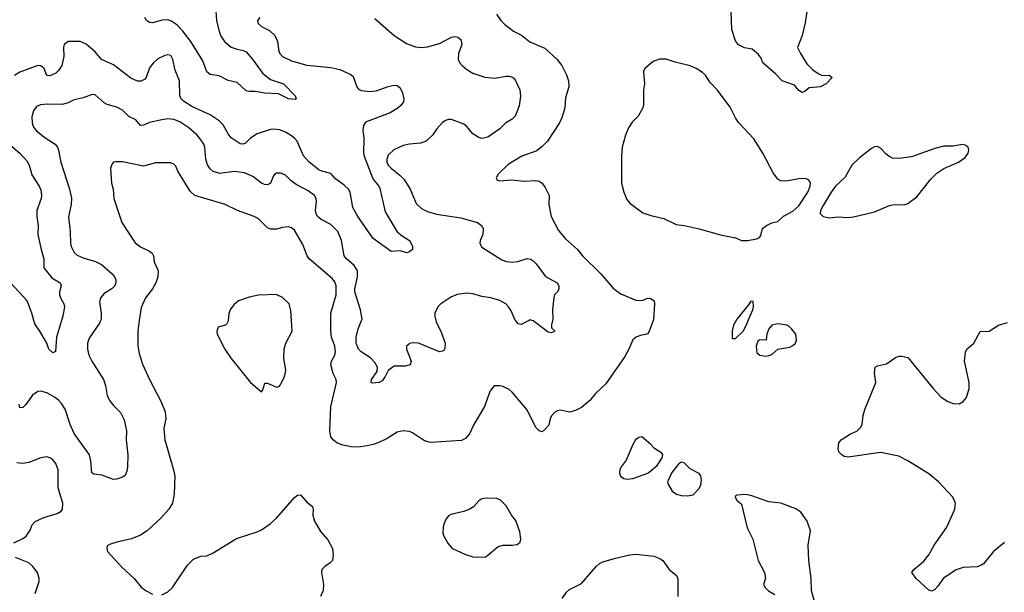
# Model space of a CAD drawing. Header units: inches. Extents: x 1771504 to 1971212, y 471788 to 643615.
# Tile 369 of 587: x 1871170 to 1877689, y 568198 to 571995. Entities that reach past the tile are written whole.
import ezdxf

# ---------------------------------------------------------------- set-up
doc = ezdxf.new("R2010")
doc.units = ezdxf.units.IN
doc.header["$MEASUREMENT"] = 0
doc.layers.add('B8576', color=7, linetype='Continuous')
doc.layers.add('B8577', color=7, linetype='Continuous')

msp = doc.modelspace()

# ---------------------------------------------------------------- linework, layer by layer
at = {"layer": 'B8576', "color": 5}
for points, elevation in [([(1871705.3, 570000), (1871698.3, 569981.7), (1871630, 569884), (1871618.4, 569850), (1871618, 569810), (1871627.4, 569770), (1871647.6, 569730), (1871723.9, 569610), (1871738.6, 569570), (1871750, 569502.8), (1871764.4, 569470), (1871790, 569436.5), (1871837, 569390), (1871862.2, 569342.2), (1871876.9, 569270), (1871875.3, 569210), (1871886, 569110), (1871884.4, 569030), (1871879.5, 569000.5), (1871867.7, 568972.3), (1871850, 568961.2), (1871810.5, 568949.5), (1871790, 568947), (1871714.2, 568974.2), (1871661, 568981), (1871647, 568990), (1871640.4, 569070), (1871631.1, 569110), (1871531, 569251), (1871503.2, 569310), (1871470, 569411.6), (1871447.4, 569450), (1871428.5, 569470), (1871405.1, 569490), (1871350, 569521.1), (1871310, 569532.8), (1871290.2, 569529.8), (1871254.8, 569505.2), (1871210, 569442.9), (1871190, 569423.7), (1871170, 569422), (1871166, 569446)], 460), ([(1871446.7, 570000), (1871414.4, 569890), (1871406, 569794), (1871390, 569786), (1871363.7, 569810), (1871349.5, 569850), (1871303.6, 569930), (1871270, 569978), (1871263.8, 570000)], 440), ([(1871961.1, 570000), (1871951.3, 569930), (1871952.5, 569832.5), (1871960.5, 569780.5), (1871982.6, 569710), (1872028.2, 569608.2), (1872105.4, 569465.4), (1872133.9, 569393.9), (1872138, 569350), (1872124.4, 569284.4), (1872130.3, 569210), (1872189.3, 569010), (1872196.1, 568970), (1872191.8, 568848.2), (1872182.4, 568790), (1872156.4, 568750), (1872107.5, 568692.5), (1872014.2, 568605.8), (1871970, 568577.2), (1871910, 568552.7), (1871812, 568530), (1871764.5, 568515.5), (1871750, 568506), (1871746, 568490), (1871751, 568470), (1871845.8, 568365.8), (1871926.8, 568290), (1871973.7, 568233.7), (1872007.9, 568207.9), (1872050, 568186)], 480), ([(1872549.7, 570000), (1872548.8, 569991.2), (1872542.3, 569977.7), (1872531.5, 569968.5), (1872484.4, 569955.6), (1872474.4, 569930), (1872478.4, 569910), (1872528.7, 569810), (1872570, 569748), (1872697.3, 569590), (1872770, 569526.8), (1872780.2, 569539.8), (1872794, 569586), (1872810, 569584.4), (1872870, 569558.9), (1872890, 569564.4), (1872910, 569600.5), (1872923.1, 569630), (1872931.6, 569670), (1872919.1, 569750), (1872920.6, 569810), (1872933, 569850), (1872974.4, 569930), (1872970, 570000)], 520), ([(1875363.4, 570000), (1875336.3, 569923.7), (1875327.1, 569912.9), (1875313.3, 569906.7), (1875278.7, 569901.3), (1875251, 569890), (1875230, 569872.7), (1875203.8, 569810), (1875177.2, 569762.8), (1875050, 569580.7), (1874982.7, 569517.3), (1874945.3, 569470), (1874890, 569423.9), (1874850, 569403.1), (1874810, 569392.3), (1874750, 569405.3), (1874730, 569402.3), (1874710.2, 569389.8), (1874694.3, 569370), (1874683.1, 569350), (1874672.4, 569307.6), (1874650, 569279), (1874630, 569262.7), (1874610, 569269.3), (1874590, 569289.3), (1874527.2, 569410), (1874430, 569526), (1874410, 569543.9), (1874370, 569562.6), (1874350, 569568), (1874312.4, 569567.6), (1874285.4, 569534.6), (1874248.2, 569430), (1874177.1, 569310), (1874148.2, 569250), (1874121.2, 569218.8), (1874095.8, 569204.2), (1873890, 569191.1), (1873850, 569203.5), (1873770, 569255.8), (1873750, 569264), (1873710, 569269.7), (1873670, 569260.5), (1873602.4, 569217.6), (1873547.4, 569192.6), (1873510, 569177.7), (1873470, 569168.5), (1873410, 569161.5), (1873363.6, 569163.6), (1873310, 569172.9), (1873270, 569188.7), (1873247.4, 569207.4), (1873230.9, 569230), (1873223.1, 569270), (1873230.8, 569429.2), (1873267.6, 569590), (1873265.8, 569610), (1873246.2, 569650), (1873230.9, 569709.1), (1873234.2, 569730), (1873253.9, 569766.1), (1873261.1, 569790), (1873255.8, 569830), (1873233.9, 569890), (1873229.3, 569930), (1873230.1, 570000)], 480), ([(1873926, 570000), (1873928.5, 569990), (1873958.7, 569930), (1873986, 569850), (1873985.5, 569814.5), (1873978, 569802), (1873970, 569796), (1873950, 569792.3), (1873810.9, 569849.1), (1873771.9, 569851.9), (1873753.2, 569846.8), (1873731, 569830), (1873730.8, 569810), (1873761, 569730), (1873754.4, 569705.6), (1873722, 569698), (1873650, 569697.2), (1873610, 569669), (1873590, 569628.7), (1873570, 569601.2), (1873549.1, 569589.1), (1873505.2, 569585.2), (1873498, 569590), (1873499, 569610), (1873537.6, 569662.4), (1873539.5, 569690), (1873522.4, 569722.4), (1873493.1, 569753.1), (1873430, 569792.7), (1873412.7, 569810), (1873398.7, 569850), (1873398.7, 569890), (1873410, 569944.7), (1873432.9, 570000)], 460), ([(1874542.2, 570000), (1874490, 569973.2), (1874470, 569979.3), (1874452.3, 570000)], 460), ([(1874697.4, 570000), (1874691.3, 569971.3), (1874692, 569952), (1874710, 569934), (1874710, 569928), (1874690, 569918), (1874670, 569922), (1874570, 569997.2), (1874561.8, 570000)], 460), ([(1875913.1, 570000), (1875896, 569970), (1875888.1, 569931.9), (1875887.5, 569887.5), (1875890, 569882), (1875910, 569881), (1875961.2, 569930), (1875984.1, 569975.9), (1875994.4, 570000)], 520), ([(1877690.4, 568529.6), (1877618, 568470), (1877551.9, 568388.1), (1877540.4, 568379.6), (1877510, 568367.8), (1877417.2, 568362.8), (1877370, 568347.6), (1877286.7, 568293.3), (1877250, 568239.3), (1877230, 568218), (1877210, 568206.6), (1877190, 568212), (1877106, 568290), (1877077.2, 568330), (1877089.3, 568350), (1877155.5, 568404.5), (1877190, 568447.7), (1877226, 568510), (1877309.6, 568630), (1877362.4, 568750), (1877365.6, 568790), (1877349.6, 568830), (1877253, 568930), (1877190, 568984.7), (1877050, 569069.7), (1876990, 569101.1), (1876870, 569124.8), (1876654.5, 569094.5), (1876630, 569099.3), (1876614, 569110), (1876594, 569130), (1876589.4, 569149.4), (1876593.2, 569190), (1876609.2, 569210), (1876670, 569248.2), (1876713, 569267), (1876737.2, 569290), (1876749.3, 569310), (1876754.5, 569370), (1876766, 569410), (1876839.3, 569590), (1876829.4, 569650.6), (1876835.3, 569690), (1876850, 569698.8), (1876910, 569713.4), (1876970, 569755.5), (1876990, 569763), (1877010, 569764.9), (1877050, 569754.8), (1877218, 569550), (1877270, 569493.4), (1877310, 569465.5), (1877350, 569450.5), (1877391.5, 569448.5), (1877417.2, 569462.8), (1877439.3, 569490), (1877456.2, 569550), (1877456.2, 569590), (1877426.6, 569730), (1877432.3, 569790), (1877441.2, 569810), (1877486.6, 569850), (1877530, 569927.3), (1877590, 569929.1), (1877650, 569968.7), (1877710, 569986)], 480), ([(1871130, 568526), (1871190, 568554.4), (1871212, 568570), (1871238.4, 568610), (1871253.3, 568646.7), (1871271.6, 568668.4), (1871330, 568693.4), (1871418.9, 568721.1), (1871443.7, 568736.3), (1871454, 568750), (1871456.2, 568790), (1871423.8, 568890), (1871423.5, 569010), (1871410, 569052), (1871390, 569076.2), (1871370, 569089.6), (1871350, 569095.6), (1871310, 569089.6), (1871230, 569059.8), (1871190, 569052.9), (1871150, 569055.8)], 480), ([(1876467.6, 568010), (1876413.3, 568210), (1876409.5, 568290), (1876394.3, 568410), (1876389.7, 568510), (1876405.6, 568605.6), (1876385.1, 568670), (1876341.6, 568730), (1876310, 568751.8), (1876210, 568788.4), (1876130, 568798.9), (1876010, 568840.7), (1875974, 568846), (1875918, 568842), (1875910, 568838), (1875906.8, 568830), (1875918, 568810), (1875950, 568782), (1875986.1, 568626.1), (1876023.7, 568550), (1876060.4, 568410), (1876102.6, 568330), (1876108.4, 568291.6), (1876096, 568250), (1876106.8, 568230), (1876128.5, 568208.5), (1876170, 568184)], 520), ([(1872110, 568181), (1872150, 568201), (1872182, 568230), (1872280.8, 568379.2), (1872321, 568419), (1872370, 568437.3), (1872410, 568441), (1872450, 568460.7), (1872604.4, 568555.6), (1872741.3, 568598.7), (1872770, 568612), (1872827.9, 568652), (1872870.6, 568689.4), (1872990, 568826.7), (1873010, 568842.4), (1873030, 568844.9), (1873070, 568795.5), (1873107.7, 568767.7), (1873113.4, 568750), (1873110.6, 568710), (1873122, 568670), (1873161.4, 568601.4), (1873210, 568546.8), (1873240.5, 568490), (1873245.5, 568450), (1873240.7, 568410), (1873226.4, 568393.6), (1873190.8, 568370), (1873170.6, 568349.4), (1873167.3, 568330), (1873182, 568250), (1873179.1, 568210), (1873160.5, 568170)], 480), ([(1871272.8, 568190), (1871298, 568270), (1871299.7, 568290), (1871287.8, 568330), (1871257.6, 568370), (1871230, 568393), (1871142.7, 568430)], 480), ([(1874762.7, 568157.3), (1874790, 568200.2), (1874810, 568216.1), (1874890, 568258), (1874988.3, 568371.7), (1875010, 568390.3), (1875030, 568400.2), (1875115.5, 568424.5), (1875210, 568446), (1875250, 568450.3), (1875370, 568437.4), (1875410, 568421.3), (1875428.9, 568408.9), (1875470.5, 568350), (1875519.1, 568310), (1875528.7, 568288.7), (1875528.1, 568170)], 480)]:
    msp.add_lwpolyline(points, dxfattribs=dict(at, elevation=elevation))
at = {"layer": 'B8576', "color": 5, "elevation": 520}
for points in [[(1876190, 569979), (1876151, 569969), (1876130, 569946), (1876118, 569910), (1876112, 569870), (1876070, 569872.7), (1876057.5, 569862.5), (1876046.4, 569830), (1876050, 569786.8), (1876070, 569770.8), (1876110, 569764), (1876130, 569767.3), (1876150, 569776), (1876190, 569811.3), (1876270, 569823), (1876290, 569834), (1876306, 569850), (1876314.5, 569870), (1876309.3, 569910), (1876283.2, 569943.2), (1876262, 569962), (1876249.3, 569969.3)], [(1875290, 569228.7), (1875270, 569225.2), (1875248, 569210), (1875230, 569179), (1875185.9, 569074.1), (1875152.7, 569030), (1875143.1, 569010), (1875140.4, 568990), (1875147.9, 568967.9), (1875170, 568953), (1875190, 568948.5), (1875230, 568954), (1875330, 568987.4), (1875390, 569038.7), (1875424.5, 569090), (1875429, 569110), (1875421.2, 569121.2), (1875372.1, 569152.1), (1875350, 569179)], [(1875550, 569060.9), (1875530, 569045.6), (1875486.9, 568993.1), (1875459, 568930), (1875464.9, 568910), (1875490.4, 568870), (1875518.8, 568850), (1875550, 568840.9), (1875590, 568837.4), (1875630, 568844.6), (1875670, 568886.7), (1875680.2, 568910), (1875685.1, 568945.1), (1875678.9, 568970), (1875670, 568986.6), (1875610, 569016), (1875570, 569056)], [(1874257.2, 568822.8), (1874230, 568818.3), (1874210, 568806), (1874173.8, 568766.1), (1874149.4, 568750.6), (1874110, 568735.3), (1874025.1, 568714.9), (1874010, 568705.1), (1873994.5, 568685.5), (1873977.4, 568650), (1873973.1, 568630), (1873972, 568590), (1873978.7, 568570), (1874004.1, 568524.1), (1874031.7, 568491.7), (1874120.7, 568450), (1874170, 568434.7), (1874249.4, 568430.6), (1874270, 568444.7), (1874337.6, 568502.4), (1874368, 568510), (1874429.8, 568510.2), (1874464.1, 568515.9), (1874483, 568530), (1874487.4, 568550), (1874480.5, 568600.5), (1874454.5, 568674.5), (1874425.7, 568710), (1874390, 568771.3), (1874352.8, 568810), (1874330, 568821)]]:
    msp.add_lwpolyline(points, close=True, dxfattribs=at)
at = {"layer": 'B8577', "color": 5}
for points, elevation in [([(1876390, 572108), (1876370, 571974), (1876351.1, 571888.9), (1876320.5, 571810), (1876339.5, 571770), (1876382, 571702), (1876421.1, 571661.1), (1876456.8, 571636.8), (1876484.5, 571624.5), (1876530, 571626), (1876550, 571611.3), (1876510, 571569.4), (1876472, 571550), (1876397.1, 571542.9), (1876370, 571521.2), (1876350, 571512.7), (1876330, 571524.5), (1876299.3, 571559.3), (1876219.3, 571590), (1876175.2, 571635.2), (1876090, 571708.4), (1876078.7, 571738.7), (1876062.8, 571762.8), (1876018.9, 571798.9), (1875968.9, 571808.9), (1875930, 571828.4), (1875910, 571855.1), (1875885.2, 571930), (1875879.8, 572050)], 480), ([(1872467.8, 572050), (1872473.6, 571990), (1872485.3, 571934.8), (1872500.2, 571890), (1872525, 571850), (1872570, 571812.7), (1872610, 571798), (1872650, 571790.3), (1872670, 571780.4), (1872710, 571735.8), (1872778.8, 571638.8), (1872830, 571598.9), (1872916.3, 571570), (1872994, 571490), (1873001, 571470), (1872993.7, 571466.3), (1872950, 571469.8), (1872882.8, 571502.8), (1872791.9, 571508.1), (1872730, 571519.3), (1872690, 571518.3), (1872670, 571522.4), (1872610, 571578), (1872550, 571591.1), (1872490, 571622.6), (1872430, 571631.5), (1872409.8, 571649.8), (1872382.4, 571722.4), (1872303.2, 571850), (1872250, 571919.4), (1872210, 571960.8), (1872170, 571987.7), (1872150, 571994.2), (1872112.1, 571992.1), (1872050, 571974.6), (1872030, 571976.4), (1872008.9, 571988.9), (1871998.5, 572010)], 420), ([(1872759.5, 572010), (1872744.4, 571990), (1872748.2, 571968.2), (1872770.5, 571950), (1872822.9, 571922.9), (1872858.3, 571890), (1872877.2, 571850), (1872885, 571785), (1872891.5, 571770), (1872910.3, 571750), (1872970, 571720.6), (1873070, 571691.9), (1873230, 571678), (1873290, 571664.7), (1873362, 571630), (1873377.4, 571617.4), (1873401.1, 571550), (1873413.7, 571533.7), (1873430, 571525.5), (1873490, 571519.1), (1873530, 571522), (1873610, 571552.3), (1873650, 571560.2), (1873670, 571557.3), (1873690, 571542), (1873704, 571510), (1873713.1, 571470), (1873710.1, 571449.9), (1873693.5, 571426.5), (1873675.8, 571410), (1873622, 571378), (1873470, 571320.5), (1873456.4, 571310), (1873446, 571294), (1873440.8, 571259.2), (1873448, 571210), (1873446, 571110), (1873450.1, 571090), (1873506.5, 570946.5), (1873514.7, 570930), (1873548.4, 570890), (1873554.6, 570874.6), (1873586.9, 570730), (1873595.5, 570710), (1873670, 570588), (1873701.5, 570561.5), (1873750, 570530.4), (1873762.8, 570510), (1873770.8, 570490), (1873771.3, 570470), (1873746.4, 570453.6), (1873730, 570449.3), (1873690, 570462.7), (1873630, 570457.2), (1873510, 570544.2), (1873409.3, 570689.3), (1873374.7, 570750), (1873358.2, 570850), (1873346, 570870), (1873317.8, 570897.8), (1873260.1, 570940.1), (1873230, 570974.3), (1873170, 570989.8), (1873150, 570999.2), (1873086, 571050), (1873050, 571091.5), (1873006.8, 571190), (1872989.8, 571210), (1872963.5, 571230), (1872930, 571249.8), (1872890, 571264.6), (1872850.2, 571269.8), (1872830, 571266.8), (1872741.3, 571238.7), (1872697, 571210), (1872664.2, 571175.8), (1872650, 571169.6), (1872630, 571171.5), (1872570, 571211.2), (1872550, 571236.9), (1872517.4, 571297.4), (1872490, 571323.5), (1872430, 571363.5), (1872310, 571418.8), (1872254.4, 571454.4), (1872238.2, 571470), (1872230.8, 571490), (1872227, 571590), (1872199.5, 571659.5), (1872183.9, 571730), (1872170, 571756.9), (1872150, 571761.1), (1872130, 571757.3), (1872085.4, 571734.6), (1872054.3, 571705.7), (1872030, 571674.5), (1872007.9, 571612.1), (1871999, 571601), (1871973.2, 571586.8), (1871950, 571587.4), (1871905.8, 571605.8), (1871790, 571696.1), (1871711.6, 571731.6), (1871670, 571781.6), (1871610, 571831.8), (1871570, 571849.6), (1871490, 571849.4), (1871464, 571830), (1871460.4, 571810), (1871462.6, 571750), (1871448.9, 571691.1), (1871430, 571659.3), (1871410, 571640.9), (1871370, 571622.7), (1871350, 571625.2), (1871332.3, 571670), (1871310, 571689.5), (1871290, 571691.3), (1871170, 571647.2), (1871134.9, 571625.1)], 440), ([(1873522.4, 572002.4), (1873650, 571890.5), (1873730, 571835.5), (1873790, 571815.5), (1873830, 571810.5), (1873870, 571815.5), (1873950, 571836.3), (1874030, 571879.3), (1874050, 571883.8), (1874070, 571879.3), (1874090, 571862.8), (1874096.5, 571830), (1874074.4, 571770), (1874072.2, 571730), (1874081.3, 571710), (1874098.7, 571690), (1874130, 571663.7), (1874170, 571640.3), (1874250, 571612.7), (1874313.4, 571606.6), (1874390, 571620.9), (1874410, 571620.3), (1874433.8, 571613.8), (1874445.1, 571605.1), (1874480.5, 571530), (1874486.6, 571486.6), (1874476.3, 571423.7), (1874450, 571354), (1874430, 571334.5), (1874389.1, 571310.9), (1874348.2, 571270), (1874270, 571215.1), (1874230, 571207.1), (1874210, 571212.8), (1874170, 571238), (1874130, 571285.6), (1874110, 571302.4), (1874030, 571332.3), (1874010, 571332.7), (1873990, 571326), (1873968.3, 571311.7), (1873930.8, 571270), (1873904, 571230), (1873861, 571190), (1873823.1, 571176.9), (1873750, 571169.7), (1873710, 571160.4), (1873647.4, 571132.6), (1873610, 571096.2), (1873600.7, 571070), (1873600.2, 571050), (1873609.2, 571030), (1873629.1, 571010), (1873690, 570962.4), (1873715.7, 570935.7), (1873754.4, 570870), (1873795.6, 570775.6), (1873830, 570743.1), (1873870, 570723.2), (1873930, 570704.4), (1874090, 570680.2), (1874200.7, 570650), (1874227.3, 570630), (1874239.1, 570610), (1874236.3, 570570), (1874219.1, 570530), (1874216.3, 570510), (1874230, 570485.5), (1874362.8, 570402.8), (1874392.1, 570392.1), (1874430, 570386.7), (1874468.1, 570391.9), (1874529.7, 570410.3), (1874550, 570406.4), (1874570, 570396.4), (1874590, 570377.1), (1874652.5, 570292.5), (1874727.7, 570250), (1874740.5, 570230), (1874740.7, 570210), (1874731, 570190), (1874710.8, 570170), (1874706.2, 570153.8), (1874697, 570070), (1874699.5, 570010), (1874697.4, 570000)], 460), ([(1874326.4, 572030), (1874354.9, 571990), (1874381.8, 571961.8), (1874438.7, 571918.7), (1874492.4, 571892.4), (1874548.5, 571848.5), (1874646.3, 571806.3), (1874728.9, 571730), (1874758.5, 571690), (1874790, 571628), (1874803.9, 571590), (1874806.9, 571550), (1874783.4, 571476.6), (1874779.6, 571410), (1874761.7, 571350), (1874743.6, 571310), (1874664.9, 571190), (1874630, 571152.8), (1874594.6, 571125.4), (1874494, 571090), (1874404.8, 571035.2), (1874338.8, 570970), (1874325.4, 570945.4), (1874332, 570930), (1874345.8, 570925.8), (1874428, 570932), (1874510, 570924.2), (1874588.1, 570928.1), (1874610, 570924), (1874630, 570910.7), (1874650, 570881), (1874674.9, 570830), (1874673.7, 570770), (1874688, 570690), (1874736.7, 570596.7), (1874782.8, 570542.8), (1874863.1, 570470), (1874895.8, 570430), (1875018.7, 570310), (1875098, 570218), (1875129.3, 570189.3), (1875154.3, 570174.3), (1875250, 570134.3), (1875290, 570132.9), (1875330, 570148.5), (1875350, 570146), (1875370, 570130.5), (1875372.9, 570110), (1875367, 570010), (1875363.4, 570000)], 480), ([(1873432.9, 570000), (1873437, 570010), (1873425.5, 570070), (1873389.8, 570190), (1873389.1, 570210), (1873407.2, 570290), (1873405.8, 570330), (1873385.4, 570365.4), (1873330.6, 570410.6), (1873318.2, 570430), (1873301.6, 570530), (1873276.4, 570590), (1873230, 570636.8), (1873166, 570670), (1873142.2, 570690), (1873132.1, 570710), (1873128.9, 570730), (1873136.1, 570790), (1873133.7, 570810), (1873121.3, 570830), (1873079, 570859), (1873001.5, 570901.5), (1872967.2, 570927.2), (1872930, 570963.6), (1872898, 570978), (1872870, 570976.9), (1872859.1, 570970), (1872850, 570959.3), (1872830.4, 570910), (1872810, 570899.7), (1872790, 570901), (1872770, 570909.8), (1872714.5, 570954.5), (1872658.3, 570978.3), (1872590, 570989), (1872494, 570974), (1872450, 570987.1), (1872430, 571004.7), (1872412.9, 571032.9), (1872402.9, 571070), (1872396.5, 571150), (1872388.8, 571170), (1872365.1, 571205.1), (1872344.2, 571230), (1872290, 571277.4), (1872230, 571316.5), (1872190, 571332.7), (1872150, 571336.9), (1872110, 571331.2), (1872030, 571313.3), (1871990, 571296.2), (1871970, 571292.7), (1871938, 571330), (1871892.1, 571352.1), (1871850, 571394.7), (1871814, 571414), (1871750, 571433.1), (1871730, 571443.9), (1871670, 571496.9), (1871650, 571498.3), (1871590, 571476.9), (1871530, 571463.5), (1871490, 571443.1), (1871450, 571432.3), (1871354.3, 571434.3), (1871306.8, 571430), (1871281.8, 571418.2), (1871260.3, 571390), (1871250.3, 571350), (1871251.5, 571310), (1871261.5, 571281.5), (1871278.9, 571258.9), (1871330, 571218.3), (1871403.7, 571170), (1871419.6, 571150), (1871427.1, 571130), (1871441.6, 571050), (1871499.3, 570870), (1871511.7, 570811.7), (1871510.2, 570769.8), (1871492.7, 570687.3), (1871504.5, 570590), (1871505.2, 570510), (1871510.2, 570490), (1871530.2, 570450.2), (1871550, 570432.7), (1871590, 570415), (1871671.5, 570391.5), (1871710.8, 570370.8), (1871781.1, 570310), (1871798, 570290), (1871805.7, 570270), (1871807.2, 570250), (1871799.5, 570230), (1871779.5, 570210), (1871730, 570178.3), (1871704.2, 570150), (1871698.6, 570121.5), (1871710.2, 570050), (1871709.2, 570010), (1871705.3, 570000)], 460), ([(1871110, 571160.2), (1871170.3, 571110), (1871217.7, 571057.7), (1871231.4, 571030), (1871250, 570966), (1871299.1, 570890), (1871310, 570866), (1871313.8, 570830), (1871311.1, 570810), (1871283.9, 570730), (1871282.8, 570690), (1871291.6, 570630), (1871290.3, 570570), (1871310.9, 570470.9), (1871330.3, 570410), (1871330.3, 570350.3), (1871382.7, 570282.7), (1871438, 570250), (1871444.9, 570230), (1871433.4, 570190), (1871433.4, 570170), (1871439.5, 570150), (1871463.1, 570110), (1871467, 570090), (1871455.5, 570030), (1871446.7, 570000)], 440), ([(1873230.1, 570000), (1873230.7, 570050), (1873266.4, 570170), (1873266.2, 570230), (1873256.8, 570256.8), (1873239.5, 570279.5), (1873087.2, 570410), (1873073.7, 570430), (1873044.5, 570504.5), (1872990, 570599.3), (1872970, 570614.5), (1872950, 570620.7), (1872910, 570616.3), (1872870, 570604.8), (1872830, 570604.8), (1872810, 570614.3), (1872750, 570675.1), (1872722.7, 570690), (1872612.3, 570730), (1872530, 570769.7), (1872329.1, 570829.1), (1872298.3, 570858.3), (1872216.9, 570990), (1872202.6, 571022.6), (1872190, 571037), (1872170, 571045.1), (1872070, 571045.1), (1871990, 571023.5), (1871850, 571051.6), (1871807.3, 571052.7), (1871790.8, 571049.2), (1871781.4, 571038.6), (1871770.8, 571010), (1871778, 570910), (1871787.7, 570870), (1871793, 570810), (1871846.4, 570650), (1871934.4, 570514.4), (1871970, 570488.4), (1872030, 570460.4), (1872047.1, 570447.1), (1872055.3, 570430), (1872059.5, 570390), (1872087.6, 570330), (1872084, 570290), (1872071.7, 570250), (1872048.9, 570210), (1872002.8, 570150), (1871973.3, 570086.7), (1871961.1, 570000)], 480), ([(1871263.8, 570000), (1871249.8, 570049.8), (1871220.3, 570130), (1871110, 570248.6)], 440), ([(1872970, 570000), (1872965.8, 570065.8), (1872954.8, 570110), (1872910, 570152), (1872867.1, 570172.9), (1872750, 570168), (1872690, 570155.6), (1872618.8, 570130), (1872590, 570106.6), (1872565.4, 570074.6), (1872554.3, 570045.7), (1872549.7, 570000)], 520), ([(1874452.3, 570000), (1874450, 570002.7), (1874424, 570064), (1874407.4, 570090), (1874389.7, 570110), (1874350, 570132.8), (1874290, 570149.8), (1874230, 570159.1), (1874170, 570178), (1874130, 570180.8), (1874067.3, 570172.7), (1874025.5, 570154.5), (1873958, 570110), (1873938, 570090), (1873919.3, 570050), (1873918.4, 570030), (1873926, 570000)], 460), ([(1875994.4, 570000), (1876024, 570070), (1876028.7, 570090), (1876027.3, 570127.3), (1876010, 570128.7), (1875996.3, 570103.7), (1875918.8, 570010), (1875913.1, 570000)], 520), ([(1874561.8, 570000), (1874550, 570004), (1874542.2, 570000)], 460)]:
    msp.add_lwpolyline(points, dxfattribs=dict(at, elevation=elevation))
at = {"layer": 'B8577', "color": 5, "elevation": 520}
for points in [[(1875450, 571733.6), (1875406.7, 571733.3), (1875363.7, 571716.3), (1875308.8, 571671.2), (1875300.5, 571650), (1875306.3, 571570), (1875300.3, 571530), (1875300.3, 571430), (1875295.6, 571410), (1875265.7, 571354.3), (1875225.4, 571314.6), (1875201.7, 571278.3), (1875181.5, 571230), (1875158.9, 571150), (1875153.7, 571090), (1875154.7, 570910), (1875170.2, 570850.2), (1875190, 570802), (1875210, 570777.1), (1875295, 570715), (1875350, 570695.4), (1875435.9, 570675.9), (1875516.7, 570636.7), (1875570, 570630.2), (1875670, 570607.9), (1875810, 570568.2), (1875910, 570547.7), (1875950, 570530.8), (1875990, 570530.7), (1876050, 570541), (1876068, 570550), (1876076.4, 570563.6), (1876088.7, 570610), (1876115.3, 570630), (1876150, 570647.3), (1876190, 570657.3), (1876228.4, 570691.5), (1876290, 570724.9), (1876330, 570761.3), (1876387.6, 570850), (1876404.1, 570890), (1876407.2, 570910), (1876401.4, 570921.4), (1876390, 570934.5), (1876370, 570940.8), (1876330, 570938.9), (1876243.4, 570923.4), (1876210, 570925.3), (1876190, 570936.4), (1876158.2, 570978.2), (1876090.5, 571110), (1876030, 571205.1), (1875930, 571313), (1875910, 571342.9), (1875874.2, 571414.2), (1875790, 571526.6), (1875740.3, 571580.3), (1875710, 571625.7), (1875690, 571643.8), (1875650, 571669.8), (1875608.4, 571688.4), (1875510, 571713.2)], [(1877410, 571167), (1877350, 571155.1), (1877290, 571156.3), (1877230, 571139.7), (1877075.3, 571084.8), (1876990, 571074.7), (1876950, 571076.9), (1876927.2, 571087.2), (1876904.4, 571104.4), (1876870, 571142.9), (1876850, 571153.3), (1876830, 571151.2), (1876810, 571139.7), (1876730, 571079.4), (1876680.8, 571030), (1876634.8, 570950), (1876571.9, 570890), (1876542.9, 570850), (1876490, 570763.5), (1876472.6, 570730), (1876469.1, 570710), (1876490, 570690.4), (1876530, 570682), (1876593.1, 570686.9), (1876650, 570683.1), (1876690, 570686.7), (1876830, 570719.7), (1876930, 570762.7), (1876950, 570767.6), (1877030, 570768.5), (1877050, 570775.5), (1877110, 570820.5), (1877202.8, 570937.2), (1877242.6, 570977.4), (1877290, 571007.7), (1877386, 571050), (1877430, 571080.5), (1877449.5, 571110), (1877454, 571130), (1877449.4, 571149.4), (1877430, 571162.7)]]:
    msp.add_lwpolyline(points, close=True, dxfattribs=at)

doc.saveas('drawing.dxf')
